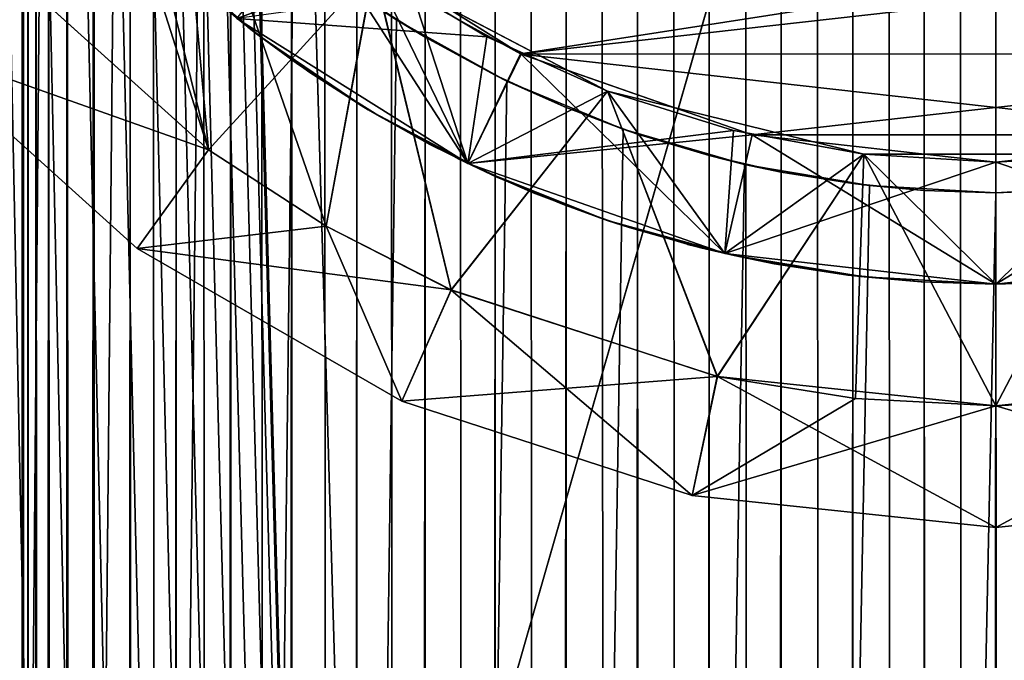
# Model space of a CAD drawing. Header units: millimetres. Extents: x -41 to 11, y -3 to 963.
# Tile 452 of 656: x -4.01 to 0.03, y 333.45 to 336.09. Entities that reach past the tile are written whole.
import ezdxf

# ---------------------------------------------------------------- set-up
doc = ezdxf.new("R2010")
doc.units = ezdxf.units.MM
doc.header["$LTSCALE"] = 65.185185
for name, color, linetype in [('3321', 7, 'CONTINUOUS'), ('3323', 7, 'CONTINUOUS'), ('3341', 7, 'CONTINUOUS'), ('3350', 7, 'CONTINUOUS'), ('3484', 7, 'CONTINUOUS'), ('3485', 7, 'CONTINUOUS'), ('3487', 7, 'CONTINUOUS'), ('3499', 7, 'CONTINUOUS'), ('3540', 7, 'CONTINUOUS'), ('3546', 7, 'CONTINUOUS'), ('3547', 7, 'CONTINUOUS'), ('3548', 7, 'CONTINUOUS'), ('65', 7, 'CONTINUOUS'), ('71', 7, 'CONTINUOUS'), ('74', 7, 'CONTINUOUS'), ('75', 7, 'CONTINUOUS'), ('76', 7, 'CONTINUOUS'), ('80', 7, 'CONTINUOUS'), ('81', 7, 'CONTINUOUS'), ('83', 7, 'CONTINUOUS'), ('84', 7, 'CONTINUOUS'), ('85', 7, 'CONTINUOUS'), ('86', 7, 'CONTINUOUS'), ('87', 7, 'CONTINUOUS'), ('88', 7, 'CONTINUOUS'), ('89', 7, 'CONTINUOUS'), ('90', 7, 'CONTINUOUS'), ('92', 7, 'CONTINUOUS'), ('93', 7, 'CONTINUOUS'), ('96', 7, 'CONTINUOUS')]:
    doc.layers.add(name, color=color, linetype=linetype)

msp = doc.modelspace()

# ---------------------------------------------------------------- linework, layer by layer
at = {"layer": '3321', "linetype": 'Continuous'}
for points in [[(9.125, 297.5, 93.5), (9.125, 382.5, 93.5), (-40.875, 297.5, 93.5), (9.125, 297.5, 93.5)], [(9.125, 382.5, 93.5), (-40.875, 382.5, 93.5), (-40.875, 297.5, 93.5), (9.125, 382.5, 93.5)]]:
    msp.add_3dface(points, dxfattribs=at)
at = {"layer": '3323', "linetype": 'Continuous'}
for points in [[(-40.875, 382.5, 8.5), (9.125, 297.5, 8.5), (-40.875, 297.5, 8.5), (-40.875, 382.5, 8.5)], [(9.125, 382.5, 8.5), (9.125, 297.5, 8.5), (-40.875, 382.5, 8.5), (9.125, 382.5, 8.5)]]:
    msp.add_3dface(points, dxfattribs=at)
at = {"layer": '3341', "linetype": 'Continuous'}
for points in [[(-11.275, 379, 12), (-11.275, 301, 12), (11.125, 379, 12), (-11.275, 379, 12)], [(-11.275, 301, 12), (11.125, 301, 12), (11.125, 379, 12), (-11.275, 301, 12)]]:
    msp.add_3dface(points, dxfattribs=at)
at = {"layer": '3350', "linetype": 'Continuous'}
for points in [[(-11.275, 379, 90), (11.125, 379, 90), (11.125, 301, 90), (-11.275, 379, 90)], [(-11.275, 301, 90), (-11.275, 379, 90), (11.125, 301, 90), (-11.275, 301, 90)]]:
    msp.add_3dface(points, dxfattribs=at)
at = {"layer": '3484', "linetype": 'Continuous'}
for points in [[(0.3535, 335.3885, 3.9844), (0, 335.375, 4), (0.518, 335.4041, 8), (0.3535, 335.3885, 3.9844)], [(0, 335.375, 4), (0, 335.375, 8), (0.518, 335.4041, 8), (0, 335.375, 4)]]:
    msp.add_3dface(points, dxfattribs=at)
at = {"layer": '3485', "linetype": 'Continuous'}
for points in [[(-3.5557, 62.9576, -1.8321), (-3.5552, 617.0417, -1.8332), (-3.7081, 337.2358, -1.5), (-3.5557, 62.9576, -1.8321)], [(-3.3669, 63.1709, -2.1596), (-3.5552, 617.0417, -1.8332), (-3.5557, 62.9576, -1.8321), (-3.3669, 63.1709, -2.1596)], [(-3.366, 616.8282, -2.161), (-3.5552, 617.0417, -1.8332), (-3.3669, 63.1709, -2.1596), (-3.366, 616.8282, -2.161)], [(-3.1431, 63.3929, -2.4741), (-3.366, 616.8282, -2.161), (-3.3669, 63.1709, -2.1596), (-3.1431, 63.3929, -2.4741)], [(-3.1421, 616.6063, -2.4753), (-3.366, 616.8282, -2.161), (-3.1431, 63.3929, -2.4741), (-3.1421, 616.6063, -2.4753)], [(-2.8929, 63.6085, -2.7624), (-3.1421, 616.6063, -2.4753), (-3.1431, 63.3929, -2.4741), (-2.8929, 63.6085, -2.7624)], [(-2.8921, 616.3908, -2.7633), (-3.1421, 616.6063, -2.4753), (-2.8929, 63.6085, -2.7624), (-2.8921, 616.3908, -2.7633)], [(-2.6248, 63.808, -3.0184), (-2.8921, 616.3908, -2.7633), (-2.8929, 63.6085, -2.7624), (-2.6248, 63.808, -3.0184)], [(-2.6241, 616.1915, -3.019), (-2.8921, 616.3908, -2.7633), (-2.6248, 63.808, -3.0184), (-2.6241, 616.1915, -3.019)], [(-2.3448, 63.9866, -3.2407), (-2.6241, 616.1915, -3.019), (-2.6248, 63.808, -3.0184), (-2.3448, 63.9866, -3.2407)], [(-2.3442, 616.0131, -3.2411), (-2.6241, 616.1915, -3.019), (-2.3448, 63.9866, -3.2407), (-2.3442, 616.0131, -3.2411)], [(-2.0573, 64.1422, -3.4304), (-2.3442, 616.0131, -3.2411), (-2.3448, 63.9866, -3.2407), (-2.0573, 64.1422, -3.4304)], [(-2.0569, 615.8576, -3.4306), (-2.3442, 616.0131, -3.2411), (-2.0573, 64.1422, -3.4304), (-2.0569, 615.8576, -3.4306)], [(-1.7656, 64.2747, -3.5892), (-2.0569, 615.8576, -3.4306), (-2.0573, 64.1422, -3.4304), (-1.7656, 64.2747, -3.5892)], [(-1.7653, 615.7252, -3.5894), (-2.0569, 615.8576, -3.4306), (-1.7656, 64.2747, -3.5892), (-1.7653, 615.7252, -3.5894)], [(-1.4718, 64.3846, -3.7194), (-1.7653, 615.7252, -3.5894), (-1.7656, 64.2747, -3.5892), (-1.4718, 64.3846, -3.7194)], [(-1.4715, 615.6153, -3.7195), (-1.7653, 615.7252, -3.5894), (-1.4718, 64.3846, -3.7194), (-1.4715, 615.6153, -3.7195)], [(-1.1771, 64.4727, -3.8229), (-1.4715, 615.6153, -3.7195), (-1.4718, 64.3846, -3.7194), (-1.1771, 64.4727, -3.8229)], [(-1.1769, 615.5272, -3.823), (-1.4715, 615.6153, -3.7195), (-1.1771, 64.4727, -3.8229), (-1.1769, 615.5272, -3.823)], [(-0.8823, 64.5401, -3.9015), (-1.1769, 615.5272, -3.823), (-1.1771, 64.4727, -3.8229), (-0.8823, 64.5401, -3.9015)], [(-0.8821, 615.4599, -3.9015), (-1.1769, 615.5272, -3.823), (-0.8823, 64.5401, -3.9015), (-0.8821, 615.4599, -3.9015)], [(-0.5879, 64.5875, -3.9566), (-0.8821, 615.4599, -3.9015), (-0.8823, 64.5401, -3.9015), (-0.5879, 64.5875, -3.9566)], [(-0.5877, 615.4125, -3.9566), (-0.8821, 615.4599, -3.9015), (-0.5879, 64.5875, -3.9566), (-0.5877, 615.4125, -3.9566)], [(-0.2938, 64.6157, -3.9892), (-0.5877, 615.4125, -3.9566), (-0.5879, 64.5875, -3.9566), (-0.2938, 64.6157, -3.9892)], [(-0.2937, 615.3843, -3.9892), (-0.5877, 615.4125, -3.9566), (-0.2938, 64.6157, -3.9892), (-0.2937, 615.3843, -3.9892)], [(0, 64.625, -4), (-0.2937, 615.3843, -3.9892), (-0.2938, 64.6157, -3.9892), (0, 64.625, -4)], [(0, 615.375, -4), (-0.2937, 615.3843, -3.9892), (0, 64.625, -4), (0, 615.375, -4)], [(0.3232, 615.3863, -3.9869), (0, 615.375, -4), (0.3535, 64.6115, -3.9844), (0.3232, 615.3863, -3.9869)], [(0.3535, 64.6115, -3.9844), (0, 615.375, -4), (0, 64.625, -4), (0.3535, 64.6115, -3.9844)], [(-4, 337.6782), (-3.9941, 62.332, -0.2178), (-3.9941, 337.6682, -0.2166), (-4, 337.6782)], [(-4, 62.3218), (-3.9941, 62.332, -0.2178), (-4, 337.6782), (-4, 62.3218)], [(-3.9941, 337.668, 0.2178), (-4, 62.3218), (-4, 337.6782), (-3.9941, 337.668, 0.2178)], [(-3.9941, 62.3318, 0.2166), (-4, 62.3218), (-3.9941, 337.668, 0.2178), (-3.9941, 62.3318, 0.2166)], [(-3.9941, 337.6682, -0.2166), (-3.9941, 62.332, -0.2178), (-3.9758, 337.6371, -0.4391), (-3.9941, 337.6682, -0.2166)], [(-3.9758, 62.3629, 0.4391), (-3.9941, 62.3318, 0.2166), (-3.9941, 337.668, 0.2178), (-3.9758, 62.3629, 0.4391)], [(-3.9755, 337.6366, 0.4417), (-3.9758, 62.3629, 0.4391), (-3.9941, 337.668, 0.2178), (-3.9755, 337.6366, 0.4417)], [(-3.9941, 62.332, -0.2178), (-3.9755, 62.3634, -0.4417), (-3.9758, 337.6371, -0.4391), (-3.9941, 62.332, -0.2178)], [(-3.9758, 337.6371, -0.4391), (-3.9755, 62.3634, -0.4417), (-3.943, 337.5826, -0.6731), (-3.9758, 337.6371, -0.4391)], [(-3.943, 62.4174, 0.6731), (-3.9758, 62.3629, 0.4391), (-3.9755, 337.6366, 0.4417), (-3.943, 62.4174, 0.6731)], [(-3.9422, 337.5814, 0.6776), (-3.943, 62.4174, 0.6731), (-3.9755, 337.6366, 0.4417), (-3.9422, 337.5814, 0.6776)], [(-3.9755, 62.3634, -0.4417), (-3.9422, 62.4186, -0.6776), (-3.943, 337.5826, -0.6731), (-3.9755, 62.3634, -0.4417)], [(-3.943, 337.5826, -0.6731), (-3.9422, 62.4186, -0.6776), (-3.8916, 337.5008, -0.9249), (-3.943, 337.5826, -0.6731)], [(-3.8916, 62.4992, 0.9249), (-3.943, 62.4174, 0.6731), (-3.9422, 337.5814, 0.6776), (-3.8916, 62.4992, 0.9249)], [(-3.8901, 337.4984, 0.9313), (-3.8916, 62.4992, 0.9249), (-3.9422, 337.5814, 0.6776), (-3.8901, 337.4984, 0.9313)], [(-3.9422, 62.4186, -0.6776), (-3.8901, 62.5016, -0.9313), (-3.8916, 337.5008, -0.9249), (-3.9422, 62.4186, -0.6776)], [(-3.8916, 337.5008, -0.9249), (-3.8901, 62.5016, -0.9313), (-3.8158, 337.3865, -1.1998), (-3.8916, 337.5008, -0.9249)], [(-3.8158, 62.6135, 1.1998), (-3.8916, 62.4992, 0.9249), (-3.8901, 337.4984, 0.9313), (-3.8158, 62.6135, 1.1998)], [(-3.8133, 337.3829, 1.2078), (-3.8158, 62.6135, 1.1998), (-3.8901, 337.4984, 0.9313), (-3.8133, 337.3829, 1.2078)], [(-3.8901, 62.5016, -0.9313), (-3.8133, 62.6171, -1.2078), (-3.8158, 337.3865, -1.1998), (-3.8901, 62.5016, -0.9313)], [(-3.8158, 337.3865, -1.1998), (-3.8133, 62.6171, -1.2078), (-3.7081, 337.2358, -1.5), (-3.8158, 337.3865, -1.1998)], [(-3.7081, 62.7642, 1.5), (-3.8158, 62.6135, 1.1998), (-3.8133, 337.3829, 1.2078), (-3.7081, 62.7642, 1.5)], [(-3.7042, 337.2306, 1.5096), (-3.7081, 62.7642, 1.5), (-3.8133, 337.3829, 1.2078), (-3.7042, 337.2306, 1.5096)], [(-3.8133, 62.6171, -1.2078), (-3.7042, 62.7694, -1.5095), (-3.7081, 337.2358, -1.5), (-3.8133, 62.6171, -1.2078)], [(-3.7042, 62.7694, -1.5095), (-3.5557, 62.9576, -1.8321), (-3.7081, 337.2358, -1.5), (-3.7042, 62.7694, -1.5095)], [(-3.7042, 337.2306, 1.5096), (-3.6592, 1, 1.6157), (-3.7081, 62.7642, 1.5), (-3.7042, 337.2306, 1.5096)], [(-3.5557, 337.0424, 1.8321), (-3.6592, 1, 1.6157), (-3.7042, 337.2306, 1.5096), (-3.5557, 337.0424, 1.8321)], [(-3.4718, 1, 1.9867), (-3.6592, 1, 1.6157), (-3.5557, 337.0424, 1.8321), (-3.4718, 1, 1.9867)], [(-3.3669, 336.8291, 2.1596), (-3.4718, 1, 1.9867), (-3.5557, 337.0424, 1.8321), (-3.3669, 336.8291, 2.1596)], [(-3.3501, 1, 2.1855), (-3.4718, 1, 1.9867), (-3.3669, 336.8291, 2.1596), (-3.3501, 1, 2.1855)], [(-3.1431, 336.6071, 2.4741), (-3.3501, 1, 2.1855), (-3.3669, 336.8291, 2.1596), (-3.1431, 336.6071, 2.4741)], [(-3.2171, 1, 2.377), (-3.3501, 1, 2.1855), (-3.1431, 336.6071, 2.4741), (-3.2171, 1, 2.377)], [(-3.0732, 1, 2.5603), (-3.2171, 1, 2.377), (-3.1431, 336.6071, 2.4741), (-3.0732, 1, 2.5603)], [(-2.8929, 336.3915, 2.7624), (-3.0732, 1, 2.5603), (-3.1431, 336.6071, 2.4741), (-2.8929, 336.3915, 2.7624)], [(-2.9189, 1, 2.735), (-3.0732, 1, 2.5603), (-2.8929, 336.3915, 2.7624), (-2.9189, 1, 2.735)], [(-2.7546, 1, 2.9004), (-2.9189, 1, 2.735), (-2.8929, 336.3915, 2.7624), (-2.7546, 1, 2.9004)], [(-2.6248, 336.192, 3.0184), (-2.7546, 1, 2.9004), (-2.8929, 336.3915, 2.7624), (-2.6248, 336.192, 3.0184)], [(-2.581, 1, 3.0559), (-2.7546, 1, 2.9004), (-2.6248, 336.192, 3.0184), (-2.581, 1, 3.0559)], [(-2.3448, 336.0134, 3.2407), (-2.581, 1, 3.0559), (-2.6248, 336.192, 3.0184), (-2.3448, 336.0134, 3.2407)], [(-2.3986, 1, 3.2011), (-2.581, 1, 3.0559), (-2.3448, 336.0134, 3.2407), (-2.3986, 1, 3.2011)], [(-2.208, 1, 3.3354), (-2.3986, 1, 3.2011), (-2.3448, 336.0134, 3.2407), (-2.208, 1, 3.3354)], [(-2.0573, 335.8578, 3.4304), (-2.208, 1, 3.3354), (-2.3448, 336.0134, 3.2407), (-2.0573, 335.8578, 3.4304)], [(-2.01, 1, 3.4583), (-2.208, 1, 3.3354), (-2.0573, 335.8578, 3.4304), (-2.01, 1, 3.4583)], [(-1.7656, 335.7253, 3.5892), (-2.01, 1, 3.4583), (-2.0573, 335.8578, 3.4304), (-1.7656, 335.7253, 3.5892)], [(-1.8051, 1, 3.5695), (-2.01, 1, 3.4583), (-1.7656, 335.7253, 3.5892), (-1.8051, 1, 3.5695)], [(-1.5941, 1, 3.6686), (-1.8051, 1, 3.5695), (-1.7656, 335.7253, 3.5892), (-1.5941, 1, 3.6686)], [(-1.4718, 335.6154, 3.7194), (-1.5941, 1, 3.6686), (-1.7656, 335.7253, 3.5892), (-1.4718, 335.6154, 3.7194)], [(-1.3777, 1, 3.7553), (-1.5941, 1, 3.6686), (-1.4718, 335.6154, 3.7194), (-1.3777, 1, 3.7553)], [(-1.1771, 335.5273, 3.8229), (-1.3777, 1, 3.7553), (-1.4718, 335.6154, 3.7194), (-1.1771, 335.5273, 3.8229)], [(-1.1566, 1, 3.8291), (-1.3777, 1, 3.7553), (-1.1771, 335.5273, 3.8229), (-1.1566, 1, 3.8291)], [(-0.8823, 335.4599, 3.9015), (-1.1566, 1, 3.8291), (-1.1771, 335.5273, 3.8229), (-0.8823, 335.4599, 3.9015)], [(-0.9316, 1, 3.89), (-1.1566, 1, 3.8291), (-0.8823, 335.4599, 3.9015), (-0.9316, 1, 3.89)], [(-0.7034, 1, 3.9377), (-0.9316, 1, 3.89), (-0.8823, 335.4599, 3.9015), (-0.7034, 1, 3.9377)], [(-0.5879, 335.4125, 3.9566), (-0.7034, 1, 3.9377), (-0.8823, 335.4599, 3.9015), (-0.5879, 335.4125, 3.9566)], [(-0.4729, 1, 3.972), (-0.7034, 1, 3.9377), (-0.5879, 335.4125, 3.9566), (-0.4729, 1, 3.972)], [(-0.2938, 335.3843, 3.9892), (-0.4729, 1, 3.972), (-0.5879, 335.4125, 3.9566), (-0.2938, 335.3843, 3.9892)], [(-0.2407, 1, 3.9928), (-0.4729, 1, 3.972), (-0.2938, 335.3843, 3.9892), (-0.2407, 1, 3.9928)], [(0, 335.375, 4), (-0.2407, 1, 3.9928), (-0.2938, 335.3843, 3.9892), (0, 335.375, 4)], [(-0.0077, 1, 4), (-0.2407, 1, 3.9928), (0, 335.375, 4), (-0.0077, 1, 4)], [(0.2253, 1, 3.9936), (-0.0077, 1, 4), (0, 335.375, 4), (0.2253, 1, 3.9936)], [(0.3535, 335.3885, 3.9844), (0.2253, 1, 3.9936), (0, 335.375, 4), (0.3535, 335.3885, 3.9844)]]:
    msp.add_3dface(points, dxfattribs=at)
at = {"layer": '3487', "linetype": 'Continuous'}
for points in [[(4.5962, 339.485, 8), (-7, 1, 8), (4.625, 340.0023, 8), (4.5962, 339.485, 8)], [(-7, 1, 8), (7, 1, 8), (4.625, 340.0023, 8), (-7, 1, 8)], [(4.5097, 338.9738, 8), (-7, 1, 8), (4.5962, 339.485, 8), (4.5097, 338.9738, 8)], [(4.3663, 338.4749, 8), (-7, 1, 8), (4.5097, 338.9738, 8), (4.3663, 338.4749, 8)], [(4.1676, 337.9947, 8), (-7, 1, 8), (4.3663, 338.4749, 8), (4.1676, 337.9947, 8)], [(3.9164, 337.5399, 8), (-7, 1, 8), (4.1676, 337.9947, 8), (3.9164, 337.5399, 8)], [(-4.1675, 337.9944, 8), (-7, 1, 8), (-3.9169, 337.5406, 8), (-4.1675, 337.9944, 8)], [(-3.9169, 337.5406, 8), (-7, 1, 8), (-3.6175, 337.1183, 8), (-3.9169, 337.5406, 8)], [(3.6166, 337.1171, 8), (-7, 1, 8), (3.9164, 337.5399, 8), (3.6166, 337.1171, 8)], [(-3.6175, 337.1183, 8), (-7, 1, 8), (-3.2729, 336.7322, 8), (-3.6175, 337.1183, 8)], [(3.2717, 336.731, 8), (-7, 1, 8), (3.6166, 337.1171, 8), (3.2717, 336.731, 8)], [(-3.2729, 336.7322, 8), (-7, 1, 8), (-2.886, 336.3859, 8), (-3.2729, 336.7322, 8)], [(2.8846, 336.3848, 8), (-7, 1, 8), (3.2717, 336.731, 8), (2.8846, 336.3848, 8)], [(-2.886, 336.3859, 8), (-7, 1, 8), (-2.4626, 336.0852, 8), (-2.886, 336.3859, 8)], [(2.4611, 336.0842, 8), (-7, 1, 8), (2.8846, 336.3848, 8), (2.4611, 336.0842, 8)], [(-2.4626, 336.0852, 8), (-7, 1, 8), (-2.0084, 335.8338, 8), (-2.4626, 336.0852, 8)], [(2.0067, 335.833, 8), (-7, 1, 8), (2.4611, 336.0842, 8), (2.0067, 335.833, 8)], [(-2.0084, 335.8338, 8), (-7, 1, 8), (-1.5304, 335.6356, 8), (-2.0084, 335.8338, 8)], [(1.5284, 335.6349, 8), (-7, 1, 8), (2.0067, 335.833, 8), (1.5284, 335.6349, 8)], [(-1.5304, 335.6356, 8), (-7, 1, 8), (-1.0319, 335.4916, 8), (-1.5304, 335.6356, 8)], [(1.0298, 335.4911, 8), (-7, 1, 8), (1.5284, 335.6349, 8), (1.0298, 335.4911, 8)], [(-1.0319, 335.4916, 8), (-7, 1, 8), (-0.5195, 335.4043, 8), (-1.0319, 335.4916, 8)], [(0.518, 335.4041, 8), (-7, 1, 8), (1.0298, 335.4911, 8), (0.518, 335.4041, 8)], [(-7, 1, 8), (0, 335.375, 8), (-0.5195, 335.4043, 8), (-7, 1, 8)], [(0, 335.375, 8), (-7, 1, 8), (0.518, 335.4041, 8), (0, 335.375, 8)]]:
    msp.add_3dface(points, dxfattribs=at)
at = {"layer": '3499', "linetype": 'Continuous'}
for points in [[(-1.0319, 64.5084, -8), (-7, 480, -8), (-0.5195, 64.5957, -8), (-1.0319, 64.5084, -8)], [(-1.5304, 64.3644, -8), (-7, 480, -8), (-1.0319, 64.5084, -8), (-1.5304, 64.3644, -8)], [(4.3663, 61.5251, -8), (-7, 480, -8), (4.5097, 61.0262, -8), (4.3663, 61.5251, -8)], [(4.1676, 62.0053, -8), (-7, 480, -8), (4.3663, 61.5251, -8), (4.1676, 62.0053, -8)], [(3.9164, 62.4601, -8), (-7, 480, -8), (4.1676, 62.0053, -8), (3.9164, 62.4601, -8)], [(3.6166, 62.8829, -8), (-7, 480, -8), (3.9164, 62.4601, -8), (3.6166, 62.8829, -8)], [(3.2717, 63.269, -8), (-7, 480, -8), (3.6166, 62.8829, -8), (3.2717, 63.269, -8)], [(2.8846, 63.6152, -8), (-7, 480, -8), (3.2717, 63.269, -8), (2.8846, 63.6152, -8)], [(2.4611, 63.9158, -8), (-7, 480, -8), (2.8846, 63.6152, -8), (2.4611, 63.9158, -8)], [(-2.4626, 63.9148, -8), (-7, 480, -8), (-2.0084, 64.1662, -8), (-2.4626, 63.9148, -8)], [(-2.0084, 64.1662, -8), (-7, 480, -8), (-1.5304, 64.3644, -8), (-2.0084, 64.1662, -8)], [(2.0067, 64.167, -8), (-7, 480, -8), (2.4611, 63.9158, -8), (2.0067, 64.167, -8)], [(4.5097, 61.0262, -8), (-7, 480, -8), (4.5962, 60.515, -8), (4.5097, 61.0262, -8)], [(-3.6175, 62.8817, -8), (-7, 480, -8), (-3.2729, 63.2678, -8), (-3.6175, 62.8817, -8)], [(-3.2729, 63.2678, -8), (-7, 480, -8), (-2.886, 63.6141, -8), (-3.2729, 63.2678, -8)], [(-3.9169, 62.4594, -8), (-7, 480, -8), (-3.6175, 62.8817, -8), (-3.9169, 62.4594, -8)], [(-4.1675, 62.0056, -8), (-7, 480, -8), (-3.9169, 62.4594, -8), (-4.1675, 62.0056, -8)], [(-2.886, 63.6141, -8), (-7, 480, -8), (-2.4626, 63.9148, -8), (-2.886, 63.6141, -8)], [(4.5962, 60.515, -8), (-7, 480, -8), (4.625, 59.9977, -8), (4.5962, 60.515, -8)], [(1.5284, 64.3651, -8), (-7, 480, -8), (2.0067, 64.167, -8), (1.5284, 64.3651, -8)], [(1.0298, 64.5089, -8), (-7, 480, -8), (1.5284, 64.3651, -8), (1.0298, 64.5089, -8)], [(0.518, 64.5959, -8), (-7, 480, -8), (1.0298, 64.5089, -8), (0.518, 64.5959, -8)], [(-7, 480, -8), (0, 64.625, -8), (-0.5195, 64.5957, -8), (-7, 480, -8)], [(0, 64.625, -8), (-7, 480, -8), (0.518, 64.5959, -8), (0, 64.625, -8)], [(-7, 480, -8), (7, 1, -8), (4.625, 59.9977, -8), (-7, 480, -8)], [(7, 480, -8), (7, 1, -8), (-7, 480, -8), (7, 480, -8)]]:
    msp.add_3dface(points, dxfattribs=at)
at = {"layer": '3540', "linetype": 'Continuous'}
for points in [[(-2.6248, 336.192, 3.0184), (-2.886, 336.3859, 8), (-2.4626, 336.0852, 8), (-2.6248, 336.192, 3.0184)], [(-2.3448, 336.0134, 3.2407), (-2.6248, 336.192, 3.0184), (-2.4626, 336.0852, 8), (-2.3448, 336.0134, 3.2407)], [(-2.3448, 336.0134, 3.2407), (-2.4626, 336.0852, 8), (-2.0084, 335.8338, 8), (-2.3448, 336.0134, 3.2407)], [(-2.0573, 335.8578, 3.4304), (-2.3448, 336.0134, 3.2407), (-2.0084, 335.8338, 8), (-2.0573, 335.8578, 3.4304)], [(-1.7656, 335.7253, 3.5892), (-2.0573, 335.8578, 3.4304), (-2.0084, 335.8338, 8), (-1.7656, 335.7253, 3.5892)], [(-1.7656, 335.7253, 3.5892), (-2.0084, 335.8338, 8), (-1.5304, 335.6356, 8), (-1.7656, 335.7253, 3.5892)], [(-1.4718, 335.6154, 3.7194), (-1.7656, 335.7253, 3.5892), (-1.5304, 335.6356, 8), (-1.4718, 335.6154, 3.7194)], [(-1.4718, 335.6154, 3.7194), (-1.5304, 335.6356, 8), (-1.0319, 335.4916, 8), (-1.4718, 335.6154, 3.7194)], [(-1.1771, 335.5273, 3.8229), (-1.4718, 335.6154, 3.7194), (-1.0319, 335.4916, 8), (-1.1771, 335.5273, 3.8229)], [(-0.8823, 335.4599, 3.9015), (-1.1771, 335.5273, 3.8229), (-1.0319, 335.4916, 8), (-0.8823, 335.4599, 3.9015)], [(-0.8823, 335.4599, 3.9015), (-1.0319, 335.4916, 8), (-0.5195, 335.4043, 8), (-0.8823, 335.4599, 3.9015)], [(-0.5879, 335.4125, 3.9566), (-0.8823, 335.4599, 3.9015), (-0.5195, 335.4043, 8), (-0.5879, 335.4125, 3.9566)], [(-0.2938, 335.3843, 3.9892), (-0.5879, 335.4125, 3.9566), (-0.5195, 335.4043, 8), (-0.2938, 335.3843, 3.9892)], [(0, 335.375, 8), (-0.2938, 335.3843, 3.9892), (-0.5195, 335.4043, 8), (0, 335.375, 8)], [(0, 335.375, 4), (-0.2938, 335.3843, 3.9892), (0, 335.375, 8), (0, 335.375, 4)]]:
    msp.add_3dface(points, dxfattribs=at)
at = {"layer": '3546', "linetype": 'Continuous'}
for points in [[(0, 335, 8), (0.5406, 335.0293, 8), (0, 335, 4), (0, 335, 8)], [(0, 335, 4), (0.5406, 335.0293, 8), (0.3537, 335.0125, 3.9843), (0, 335, 4)]]:
    msp.add_3dface(points, dxfattribs=at)
at = {"layer": '3547', "linetype": 'Continuous'}
for points in [[(0, 335, -8), (0.3213, 335.0103, -3.9874), (0.5406, 335.0293, -8), (0, 335, -8)], [(0, 335, -8), (0, 335, -4), (0.3213, 335.0103, -3.9874), (0, 335, -8)]]:
    msp.add_3dface(points, dxfattribs=at)
at = {"layer": '3548', "linetype": 'Continuous'}
for points in [[(-3.0259, 336.0195, 8), (-3.295, 336.2392, 2.2673), (-3.4385, 336.37, 8), (-3.0259, 336.0195, 8)], [(-3.0259, 336.0195, -8), (-3.4385, 336.37, -8), (-3.1116, 336.0862, -2.5138), (-3.0259, 336.0195, -8)], [(-3.0722, 336.0552, 2.5618), (-3.295, 336.2392, 2.2673), (-3.0259, 336.0195, 8), (-3.0722, 336.0552, 2.5618)], [(-2.8668, 335.9035, -2.7899), (-3.0259, 336.0195, -8), (-3.1116, 336.0862, -2.5138), (-2.8668, 335.9035, -2.7899)], [(-2.8177, 335.8695, 2.8389), (-3.0722, 336.0552, 2.5618), (-3.0259, 336.0195, 8), (-2.8177, 335.8695, 2.8389)], [(-2.5778, 335.7157, -8), (-3.0259, 336.0195, -8), (-2.607, 335.7335, -3.0336), (-2.5778, 335.7157, -8)], [(-2.607, 335.7335, -3.0336), (-3.0259, 336.0195, -8), (-2.8668, 335.9035, -2.7899), (-2.607, 335.7335, -3.0336)], [(-2.5778, 335.7157, 8), (-2.8177, 335.8695, 2.8389), (-3.0259, 336.0195, 8), (-2.5778, 335.7157, 8)], [(-2.5232, 335.6834, 3.1036), (-2.8177, 335.8695, 2.8389), (-2.5778, 335.7157, 8), (-2.5232, 335.6834, 3.1036)], [(-2.3253, 335.5736, -3.2545), (-2.5778, 335.7157, -8), (-2.607, 335.7335, -3.0336), (-2.3253, 335.5736, -3.2545)], [(-2.0994, 335.4621, -8), (-2.5778, 335.7157, -8), (-2.3253, 335.5736, -3.2545), (-2.0994, 335.4621, -8)], [(-2.0994, 335.4621, 8), (-2.5232, 335.6834, 3.1036), (-2.5778, 335.7157, 8), (-2.0994, 335.4621, 8)], [(-2.2113, 335.5155, 3.3328), (-2.5232, 335.6834, 3.1036), (-2.0994, 335.4621, 8), (-2.2113, 335.5155, 3.3328)], [(-2.0496, 335.4394, -3.435), (-2.0994, 335.4621, -8), (-2.3253, 335.5736, -3.2545), (-2.0496, 335.4394, -3.435)], [(-1.9005, 335.3753, 3.5202), (-2.2113, 335.5155, 3.3328), (-2.0994, 335.4621, 8), (-1.9005, 335.3753, 3.5202)], [(-1.5965, 335.2617, -8), (-2.0994, 335.4621, -8), (-1.7802, 335.3276, -3.5825), (-1.5965, 335.2617, -8)], [(-1.7802, 335.3276, -3.5825), (-2.0994, 335.4621, -8), (-2.0496, 335.4394, -3.435), (-1.7802, 335.3276, -3.5825)], [(-1.5965, 335.2617, 8), (-1.9005, 335.3753, 3.5202), (-2.0994, 335.4621, 8), (-1.5965, 335.2617, 8)], [(-1.5902, 335.2596, 3.6703), (-1.9005, 335.3753, 3.5202), (-1.5965, 335.2617, 8), (-1.5902, 335.2596, 3.6703)], [(-1.5066, 335.2324, -3.7053), (-1.5965, 335.2617, -8), (-1.7802, 335.3276, -3.5825), (-1.5066, 335.2324, -3.7053)], [(-1.0749, 335.1169, -8), (-1.5965, 335.2617, -8), (-1.2118, 335.1491, -3.812), (-1.0749, 335.1169, -8)], [(-1.2118, 335.1491, -3.812), (-1.5965, 335.2617, -8), (-1.5066, 335.2324, -3.7053), (-1.2118, 335.1491, -3.812)], [(-1.0749, 335.1169, 8), (-1.5902, 335.2596, 3.6703), (-1.5965, 335.2617, 8), (-1.0749, 335.1169, 8)], [(-1.2661, 335.163, 3.7943), (-1.5902, 335.2596, 3.6703), (-1.0749, 335.1169, 8), (-1.2661, 335.163, 3.7943)], [(-0.942, 335.0895, 3.8874), (-1.2661, 335.163, 3.7943), (-1.0749, 335.1169, 8), (-0.942, 335.0895, 3.8874)], [(-0.911, 335.0837, -3.8948), (-1.0749, 335.1169, -8), (-1.2118, 335.1491, -3.812), (-0.911, 335.0837, -3.8948)], [(-0.5406, 335.0293, -8), (-1.0749, 335.1169, -8), (-0.6073, 335.037, -3.9536), (-0.5406, 335.0293, -8)], [(-0.6073, 335.037, -3.9536), (-1.0749, 335.1169, -8), (-0.911, 335.0837, -3.8948), (-0.6073, 335.037, -3.9536)], [(-0.5406, 335.0293, 8), (-0.942, 335.0895, 3.8874), (-1.0749, 335.1169, 8), (-0.5406, 335.0293, 8)], [(-0.6213, 335.0387, 3.9515), (-0.942, 335.0895, 3.8874), (-0.5406, 335.0293, 8), (-0.6213, 335.0387, 3.9515)], [(-0.3067, 335.0094, 3.9884), (-0.6213, 335.0387, 3.9515), (-0.5406, 335.0293, 8), (-0.3067, 335.0094, 3.9884)], [(-0.3031, 335.0092, -3.9886), (-0.5406, 335.0293, -8), (-0.6073, 335.037, -3.9536), (-0.3031, 335.0092, -3.9886)], [(0, 335, -8), (-0.5406, 335.0293, -8), (0, 335, -4), (0, 335, -8)], [(0, 335, -4), (-0.5406, 335.0293, -8), (-0.3031, 335.0092, -3.9886), (0, 335, -4)], [(0, 335, 8), (-0.3067, 335.0094, 3.9884), (-0.5406, 335.0293, 8), (0, 335, 8)], [(0, 335, 8), (0, 335, 4), (-0.3067, 335.0094, 3.9884), (0, 335, 8)]]:
    msp.add_3dface(points, dxfattribs=at)
at = {"layer": '65', "linetype": 'Continuous'}
for points in [[(1.9527, 335.9458, 3.25), (-2.8037, 336.4802, 3.25), (0, 336.25, 3.25), (1.9527, 335.9458, 3.25)], [(-1.9505, 335.9447, 3.25), (-2.8037, 336.4802, 3.25), (1.9527, 335.9458, 3.25), (-1.9505, 335.9447, 3.25)], [(2.3955, 336.1906, 3.25), (1.9527, 335.9458, 3.25), (0, 336.25, 3.25), (2.3955, 336.1906, 3.25)], [(1.0013, 335.6128, 3.25), (-1.9505, 335.9447, 3.25), (1.9527, 335.9458, 3.25), (1.0013, 335.6128, 3.25)], [(-1.0012, 335.6128, 3.25), (-1.9505, 335.9447, 3.25), (1.0013, 335.6128, 3.25), (-1.0012, 335.6128, 3.25)], [(0, 335.5, 3.25), (-1.0012, 335.6128, 3.25), (1.0013, 335.6128, 3.25), (0, 335.5, 3.25)]]:
    msp.add_3dface(points, dxfattribs=at)
at = {"layer": '71', "linetype": 'Continuous'}
for points in [[(1.9505, 335.9447, 23.25), (2.8037, 336.4802, 23.25), (-1.9527, 335.9458, 23.25), (1.9505, 335.9447, 23.25)], [(-1.9527, 335.9458, 23.25), (2.8037, 336.4802, 23.25), (0, 336.25, 23.25), (-1.9527, 335.9458, 23.25)], [(-2.3955, 336.1906, 23.25), (-1.9527, 335.9458, 23.25), (0, 336.25, 23.25), (-2.3955, 336.1906, 23.25)], [(-1.0013, 335.6128, 23.25), (1.9505, 335.9447, 23.25), (-1.9527, 335.9458, 23.25), (-1.0013, 335.6128, 23.25)], [(1.0012, 335.6128, 23.25), (1.9505, 335.9447, 23.25), (-1.0013, 335.6128, 23.25), (1.0012, 335.6128, 23.25)], [(0, 335.5, 23.25), (1.0012, 335.6128, 23.25), (-1.0013, 335.6128, 23.25), (0, 335.5, 23.25)]]:
    msp.add_3dface(points, dxfattribs=at)
at = {"layer": '74', "linetype": 'Continuous'}
for points in [[(-2.1694, 335.4952, 22.75), (-2.3955, 336.1906, 23.25), (-3.1174, 336.0908, 22.75), (-2.1694, 335.4952, 22.75)], [(-1.9527, 335.9458, 23.25), (-2.3955, 336.1906, 23.25), (-2.1694, 335.4952, 22.75), (-1.9527, 335.9458, 23.25)], [(-1.0013, 335.6128, 23.25), (-1.9527, 335.9458, 23.25), (-2.1694, 335.4952, 22.75), (-1.0013, 335.6128, 23.25)], [(-1.1126, 335.1254, 22.75), (-1.0013, 335.6128, 23.25), (-2.1694, 335.4952, 22.75), (-1.1126, 335.1254, 22.75)], [(0, 335, 22.75), (-1.0013, 335.6128, 23.25), (-1.1126, 335.1254, 22.75), (0, 335, 22.75)], [(0, 335.5, 23.25), (-1.0013, 335.6128, 23.25), (0, 335, 22.75), (0, 335.5, 23.25)], [(1.0012, 335.6128, 23.25), (0, 335.5, 23.25), (1.1126, 335.1254, 22.75), (1.0012, 335.6128, 23.25)], [(1.1126, 335.1254, 22.75), (0, 335.5, 23.25), (0, 335, 22.75), (1.1126, 335.1254, 22.75)]]:
    msp.add_3dface(points, dxfattribs=at)
at = {"layer": '75', "linetype": 'Continuous'}
for points in [[(-2.1694, 335.4952, 12.25), (-3.1174, 336.0908, 22.75), (-3.1174, 336.0908, 12.25), (-2.1694, 335.4952, 12.25)], [(-2.1694, 335.4952, 22.75), (-3.1174, 336.0908, 22.75), (-2.1694, 335.4952, 12.25), (-2.1694, 335.4952, 22.75)], [(-1.1126, 335.1254, 12.25), (-2.1694, 335.4952, 22.75), (-2.1694, 335.4952, 12.25), (-1.1126, 335.1254, 12.25)], [(-1.1126, 335.1254, 22.75), (-2.1694, 335.4952, 22.75), (-1.1126, 335.1254, 12.25), (-1.1126, 335.1254, 22.75)], [(0, 335, 12.25), (-1.1126, 335.1254, 22.75), (-1.1126, 335.1254, 12.25), (0, 335, 12.25)], [(0, 335, 22.75), (-1.1126, 335.1254, 22.75), (0, 335, 12.25), (0, 335, 22.75)], [(1.1126, 335.1254, 12.25), (0, 335, 22.75), (0, 335, 12.25), (1.1126, 335.1254, 12.25)], [(1.1126, 335.1254, 22.75), (0, 335, 22.75), (1.1126, 335.1254, 12.25), (1.1126, 335.1254, 22.75)]]:
    msp.add_3dface(points, dxfattribs=at)
at = {"layer": '76', "linetype": 'Continuous'}
for points in [[(-3.1174, 336.0908, 3.75), (-2.1694, 335.4952, 3.75), (-3.1174, 336.0908, 6.75), (-3.1174, 336.0908, 3.75)], [(-3.1174, 336.0908, 6.75), (-2.1694, 335.4952, 3.75), (-2.1694, 335.4952, 6.75), (-3.1174, 336.0908, 6.75)], [(-2.1694, 335.4952, 3.75), (-1.1126, 335.1254, 3.75), (-2.1694, 335.4952, 6.75), (-2.1694, 335.4952, 3.75)], [(-2.1694, 335.4952, 6.75), (-1.1126, 335.1254, 3.75), (-1.1126, 335.1254, 6.75), (-2.1694, 335.4952, 6.75)], [(-1.1126, 335.1254, 6.75), (0, 335, 3.75), (0, 335, 6.75), (-1.1126, 335.1254, 6.75)], [(-1.1126, 335.1254, 3.75), (0, 335, 3.75), (-1.1126, 335.1254, 6.75), (-1.1126, 335.1254, 3.75)], [(0, 335, 6.75), (1.1126, 335.1254, 3.75), (1.1126, 335.1254, 6.75), (0, 335, 6.75)], [(0, 335, 3.75), (1.1126, 335.1254, 3.75), (0, 335, 6.75), (0, 335, 3.75)]]:
    msp.add_3dface(points, dxfattribs=at)
at = {"layer": '80', "linetype": 'Continuous'}
for points in [[(-2.5563, 336.2966, 11.75), (-2.0913, 336.0154, 11.75), (-3.1174, 336.0908, 12.25), (-2.5563, 336.2966, 11.75)], [(-2.0913, 336.0154, 11.75), (-2.1694, 335.4952, 12.25), (-3.1174, 336.0908, 12.25), (-2.0913, 336.0154, 11.75)], [(-2.0913, 336.0154, 11.75), (-1.5957, 335.7924, 11.75), (-2.1694, 335.4952, 12.25), (-2.0913, 336.0154, 11.75)], [(-1.5957, 335.7924, 11.75), (-1.0769, 335.6308, 11.75), (-2.1694, 335.4952, 12.25), (-1.5957, 335.7924, 11.75)], [(-1.0769, 335.6308, 11.75), (-1.1126, 335.1254, 12.25), (-2.1694, 335.4952, 12.25), (-1.0769, 335.6308, 11.75)], [(-1.0769, 335.6308, 11.75), (-0.5424, 335.5328, 11.75), (-1.1126, 335.1254, 12.25), (-1.0769, 335.6308, 11.75)], [(-0.5424, 335.5328, 11.75), (0, 335.5, 11.75), (-1.1126, 335.1254, 12.25), (-0.5424, 335.5328, 11.75)], [(0, 335.5, 11.75), (0.5424, 335.5328, 11.75), (0, 335, 12.25), (0, 335.5, 11.75)], [(0.5424, 335.5328, 11.75), (1.1126, 335.1254, 12.25), (0, 335, 12.25), (0.5424, 335.5328, 11.75)], [(0, 335.5, 11.75), (0, 335, 12.25), (-1.1126, 335.1254, 12.25), (0, 335.5, 11.75)]]:
    msp.add_3dface(points, dxfattribs=at)
at = {"layer": '81', "linetype": 'Continuous'}
for points in [[(-2.5563, 336.2966, 11.75), (-2.5562, 336.2965, 11), (-2.0913, 336.0154, 11.75), (-2.5563, 336.2966, 11.75)], [(-2.5562, 336.2965, 11), (-1.5956, 335.7924, 11), (-2.0913, 336.0154, 11.75), (-2.5562, 336.2965, 11)], [(-2.0913, 336.0154, 11.75), (-1.5956, 335.7924, 11), (-1.5957, 335.7924, 11.75), (-2.0913, 336.0154, 11.75)], [(-1.5957, 335.7924, 11.75), (-1.5956, 335.7924, 11), (-1.0769, 335.6308, 11.75), (-1.5957, 335.7924, 11.75)], [(-1.5956, 335.7924, 11), (-0.5424, 335.5328, 11), (-1.0769, 335.6308, 11.75), (-1.5956, 335.7924, 11)], [(-1.0769, 335.6308, 11.75), (-0.5424, 335.5328, 11), (-0.5424, 335.5328, 11.75), (-1.0769, 335.6308, 11.75)], [(-0.5424, 335.5328, 11.75), (-0.5424, 335.5328, 11), (0, 335.5, 11.75), (-0.5424, 335.5328, 11.75)], [(-0.5424, 335.5328, 11), (0.5424, 335.5328, 11), (0, 335.5, 11.75), (-0.5424, 335.5328, 11)], [(0, 335.5, 11.75), (0.5424, 335.5328, 11), (0.5424, 335.5328, 11.75), (0, 335.5, 11.75)]]:
    msp.add_3dface(points, dxfattribs=at)
at = {"layer": '83', "linetype": 'Continuous'}
for points in [[(-4.0876, 336.3201, 11), (-3.2339, 335.5512, 11), (-3.9845, 337.9086, 11), (-4.0876, 336.3201, 11)], [(-3.9845, 337.9086, 11), (-3.2339, 335.5512, 11), (-3.703, 337.4431, 11), (-3.9845, 337.9086, 11)], [(-3.703, 337.4431, 11), (-3.2339, 335.5512, 11), (-3.3676, 337.0152, 11), (-3.703, 337.4431, 11)], [(-3.3676, 337.0152, 11), (-2.7505, 335.2371, 11), (-2.5562, 336.2965, 11), (-3.3676, 337.0152, 11)], [(-3.2339, 335.5512, 11), (-2.7505, 335.2371, 11), (-3.3676, 337.0152, 11), (-3.2339, 335.5512, 11)], [(-2.7505, 335.2371, 11), (-2.2368, 334.9754, 11), (-2.5562, 336.2965, 11), (-2.7505, 335.2371, 11)], [(-2.5562, 336.2965, 11), (-2.2368, 334.9754, 11), (-1.5956, 335.7924, 11), (-2.5562, 336.2965, 11)], [(-2.2368, 334.9754, 11), (-1.1437, 334.6202, 11), (-1.5956, 335.7924, 11), (-2.2368, 334.9754, 11)], [(-1.5956, 335.7924, 11), (-1.1437, 334.6202, 11), (-0.5424, 335.5328, 11), (-1.5956, 335.7924, 11)], [(-1.1437, 334.6202, 11), (0, 334.5, 11), (-0.5424, 335.5328, 11), (-1.1437, 334.6202, 11)], [(-0.5424, 335.5328, 11), (0, 334.5, 11), (0.5424, 335.5328, 11), (-0.5424, 335.5328, 11)], [(0, 334.5, 11), (0.5759, 334.5302, 11), (0.5424, 335.5328, 11), (0, 334.5, 11)]]:
    msp.add_3dface(points, dxfattribs=at)
at = {"layer": '84', "linetype": 'Continuous'}
for points in [[(0, 334.5, 11), (1.2475, 334.1311, 10.5), (0.5759, 334.5302, 11), (0, 334.5, 11)], [(0, 334, 10.5), (1.2475, 334.1311, 10.5), (0, 334.5, 11), (0, 334, 10.5)]]:
    msp.add_3dface(points, dxfattribs=at)
at = {"layer": '85', "linetype": 'Continuous'}
for points in [[(-3.2339, 335.5512, 11), (-4.0876, 336.3201, 11), (-4.4589, 335.9852, 10.5), (-3.2339, 335.5512, 11)], [(-3.5267, 335.1459, 10.5), (-3.2339, 335.5512, 11), (-4.4589, 335.9852, 10.5), (-3.5267, 335.1459, 10.5)], [(-2.7505, 335.2371, 11), (-3.2339, 335.5512, 11), (-3.5267, 335.1459, 10.5), (-2.7505, 335.2371, 11)], [(-2.4404, 334.5187, 10.5), (-2.7505, 335.2371, 11), (-3.5267, 335.1459, 10.5), (-2.4404, 334.5187, 10.5)], [(-2.2368, 334.9754, 11), (-2.7505, 335.2371, 11), (-2.4404, 334.5187, 10.5), (-2.2368, 334.9754, 11)], [(-1.2475, 334.1311, 10.5), (-2.2368, 334.9754, 11), (-2.4404, 334.5187, 10.5), (-1.2475, 334.1311, 10.5)], [(-1.1437, 334.6202, 11), (-2.2368, 334.9754, 11), (-1.2475, 334.1311, 10.5), (-1.1437, 334.6202, 11)], [(0, 334, 10.5), (-1.1437, 334.6202, 11), (-1.2475, 334.1311, 10.5), (0, 334, 10.5)], [(0, 334, 10.5), (0, 334.5, 11), (-1.1437, 334.6202, 11), (0, 334, 10.5)]]:
    msp.add_3dface(points, dxfattribs=at)
at = {"layer": '86', "linetype": 'Continuous'}
for points in [[(-3.5267, 335.1459, 8.5), (-4.4589, 335.9852, 10.5), (-4.4589, 335.9852, 8.5), (-3.5267, 335.1459, 8.5)], [(-3.5267, 335.1459, 10.5), (-4.4589, 335.9852, 10.5), (-3.5267, 335.1459, 8.5), (-3.5267, 335.1459, 10.5)], [(-2.4404, 334.5187, 8.5), (-3.5267, 335.1459, 10.5), (-3.5267, 335.1459, 8.5), (-2.4404, 334.5187, 8.5)], [(-2.4404, 334.5187, 10.5), (-3.5267, 335.1459, 10.5), (-2.4404, 334.5187, 8.5), (-2.4404, 334.5187, 10.5)], [(-1.2475, 334.1311, 8.5), (-2.4404, 334.5187, 10.5), (-2.4404, 334.5187, 8.5), (-1.2475, 334.1311, 8.5)], [(-1.2475, 334.1311, 10.5), (-2.4404, 334.5187, 10.5), (-1.2475, 334.1311, 8.5), (-1.2475, 334.1311, 10.5)], [(0, 334, 8.5), (0, 334, 10.5), (-1.2475, 334.1311, 10.5), (0, 334, 8.5)], [(0, 334, 8.5), (-1.2475, 334.1311, 10.5), (-1.2475, 334.1311, 8.5), (0, 334, 8.5)]]:
    msp.add_3dface(points, dxfattribs=at)
at = {"layer": '87', "linetype": 'Continuous'}
for points in [[(0, 334, 10.5), (1.2475, 334.1311, 8.5), (1.2475, 334.1311, 10.5), (0, 334, 10.5)], [(0, 334, 8.5), (1.2475, 334.1311, 8.5), (0, 334, 10.5), (0, 334, 8.5)]]:
    msp.add_3dface(points, dxfattribs=at)
at = {"layer": '88', "linetype": 'Continuous'}
for points in [[(0, 334, 8.5), (1.1437, 334.6202, 8), (1.2475, 334.1311, 8.5), (0, 334, 8.5)], [(0, 334.5, 8), (1.1437, 334.6202, 8), (0, 334, 8.5), (0, 334.5, 8)]]:
    msp.add_3dface(points, dxfattribs=at)
at = {"layer": '89', "linetype": 'Continuous'}
for points in [[(-4.0888, 336.3215, 8), (-3.2346, 335.5517, 8), (-4.4589, 335.9852, 8.5), (-4.0888, 336.3215, 8)], [(-3.2346, 335.5517, 8), (-3.5267, 335.1459, 8.5), (-4.4589, 335.9852, 8.5), (-3.2346, 335.5517, 8)], [(-3.2346, 335.5517, 8), (-2.7512, 335.2376, 8), (-3.5267, 335.1459, 8.5), (-3.2346, 335.5517, 8)], [(-2.7512, 335.2376, 8), (-2.2378, 334.9759, 8), (-3.5267, 335.1459, 8.5), (-2.7512, 335.2376, 8)], [(-2.2378, 334.9759, 8), (-2.4404, 334.5187, 8.5), (-3.5267, 335.1459, 8.5), (-2.2378, 334.9759, 8)], [(-2.2378, 334.9759, 8), (-1.1451, 334.6205, 8), (-2.4404, 334.5187, 8.5), (-2.2378, 334.9759, 8)], [(-1.1451, 334.6205, 8), (-1.2475, 334.1311, 8.5), (-2.4404, 334.5187, 8.5), (-1.1451, 334.6205, 8)], [(-1.1451, 334.6205, 8), (-0.5759, 334.5302, 8), (-1.2475, 334.1311, 8.5), (-1.1451, 334.6205, 8)], [(-0.5759, 334.5302, 8), (0, 334.5, 8), (-1.2475, 334.1311, 8.5), (-0.5759, 334.5302, 8)], [(0, 334.5, 8), (0, 334, 8.5), (-1.2475, 334.1311, 8.5), (0, 334.5, 8)]]:
    msp.add_3dface(points, dxfattribs=at)
at = {"layer": '90', "linetype": 'Continuous'}
for points in [[(-4.0888, 336.3215, 8), (-3.3669, 337.0144, 8), (-3.2346, 335.5517, 8), (-4.0888, 336.3215, 8)], [(-3.3669, 337.0144, 8), (-2.5548, 336.2955, 8), (-3.2346, 335.5517, 8), (-3.3669, 337.0144, 8)], [(-3.2346, 335.5517, 8), (-2.5548, 336.2955, 8), (-2.7512, 335.2376, 8), (-3.2346, 335.5517, 8)], [(-2.7512, 335.2376, 8), (-2.5548, 336.2955, 8), (-2.2378, 334.9759, 8), (-2.7512, 335.2376, 8)], [(-2.5548, 336.2955, 8), (-1.5947, 335.792, 8), (-2.2378, 334.9759, 8), (-2.5548, 336.2955, 8)], [(-2.2378, 334.9759, 8), (-1.5947, 335.792, 8), (-1.1451, 334.6205, 8), (-2.2378, 334.9759, 8)], [(-1.5947, 335.792, 8), (-0.5424, 335.5328, 8), (-1.1451, 334.6205, 8), (-1.5947, 335.792, 8)], [(-1.1451, 334.6205, 8), (-0.5424, 335.5328, 8), (-0.5759, 334.5302, 8), (-1.1451, 334.6205, 8)], [(-0.5424, 335.5328, 8), (0, 334.5, 8), (-0.5759, 334.5302, 8), (-0.5424, 335.5328, 8)], [(-0.5424, 335.5328, 8), (0.5424, 335.5328, 8), (0, 334.5, 8), (-0.5424, 335.5328, 8)], [(0, 334.5, 8), (0.5424, 335.5328, 8), (1.1437, 334.6202, 8), (0, 334.5, 8)]]:
    msp.add_3dface(points, dxfattribs=at)
at = {"layer": '92', "linetype": 'Continuous'}
for points in [[(-2.5563, 336.2966, 7.25), (-2.0913, 336.0154, 7.25), (-2.5548, 336.2955, 8), (-2.5563, 336.2966, 7.25)], [(-2.0913, 336.0154, 7.25), (-1.5957, 335.7924, 7.25), (-2.5548, 336.2955, 8), (-2.0913, 336.0154, 7.25)], [(-2.5548, 336.2955, 8), (-1.5957, 335.7924, 7.25), (-1.5947, 335.792, 8), (-2.5548, 336.2955, 8)], [(-1.5957, 335.7924, 7.25), (-1.0769, 335.6308, 7.25), (-1.5947, 335.792, 8), (-1.5957, 335.7924, 7.25)], [(-1.0769, 335.6308, 7.25), (-0.5424, 335.5328, 7.25), (-1.5947, 335.792, 8), (-1.0769, 335.6308, 7.25)], [(-1.5947, 335.792, 8), (-0.5424, 335.5328, 7.25), (-0.5424, 335.5328, 8), (-1.5947, 335.792, 8)], [(-0.5424, 335.5328, 7.25), (0, 335.5, 7.25), (-0.5424, 335.5328, 8), (-0.5424, 335.5328, 7.25)], [(-0.5424, 335.5328, 8), (0, 335.5, 7.25), (0.5424, 335.5328, 8), (-0.5424, 335.5328, 8)], [(0, 335.5, 7.25), (0.5424, 335.5328, 7.25), (0.5424, 335.5328, 8), (0, 335.5, 7.25)]]:
    msp.add_3dface(points, dxfattribs=at)
at = {"layer": '93', "linetype": 'Continuous'}
for points in [[(-3.1174, 336.0908, 6.75), (-2.1694, 335.4952, 6.75), (-2.5563, 336.2966, 7.25), (-3.1174, 336.0908, 6.75)], [(-2.5563, 336.2966, 7.25), (-2.1694, 335.4952, 6.75), (-2.0913, 336.0154, 7.25), (-2.5563, 336.2966, 7.25)], [(-2.0913, 336.0154, 7.25), (-2.1694, 335.4952, 6.75), (-1.5957, 335.7924, 7.25), (-2.0913, 336.0154, 7.25)], [(-2.1694, 335.4952, 6.75), (-1.1126, 335.1254, 6.75), (-1.5957, 335.7924, 7.25), (-2.1694, 335.4952, 6.75)], [(-1.5957, 335.7924, 7.25), (-1.1126, 335.1254, 6.75), (-1.0769, 335.6308, 7.25), (-1.5957, 335.7924, 7.25)], [(-1.0769, 335.6308, 7.25), (-1.1126, 335.1254, 6.75), (-0.5424, 335.5328, 7.25), (-1.0769, 335.6308, 7.25)], [(-1.1126, 335.1254, 6.75), (0, 335, 6.75), (-0.5424, 335.5328, 7.25), (-1.1126, 335.1254, 6.75)], [(-0.5424, 335.5328, 7.25), (0, 335, 6.75), (0, 335.5, 7.25), (-0.5424, 335.5328, 7.25)], [(0, 335.5, 7.25), (1.1126, 335.1254, 6.75), (0.5424, 335.5328, 7.25), (0, 335.5, 7.25)], [(0, 335, 6.75), (1.1126, 335.1254, 6.75), (0, 335.5, 7.25), (0, 335, 6.75)]]:
    msp.add_3dface(points, dxfattribs=at)
at = {"layer": '96', "linetype": 'Continuous'}
for points in [[(-3.1174, 336.0908, 3.75), (-2.8037, 336.4802, 3.25), (-2.1694, 335.4952, 3.75), (-3.1174, 336.0908, 3.75)], [(-2.8037, 336.4802, 3.25), (-1.9505, 335.9447, 3.25), (-2.1694, 335.4952, 3.75), (-2.8037, 336.4802, 3.25)], [(-2.1694, 335.4952, 3.75), (-1.9505, 335.9447, 3.25), (-1.1126, 335.1254, 3.75), (-2.1694, 335.4952, 3.75)], [(-1.9505, 335.9447, 3.25), (-1.0012, 335.6128, 3.25), (-1.1126, 335.1254, 3.75), (-1.9505, 335.9447, 3.25)], [(-1.0012, 335.6128, 3.25), (0, 335.5, 3.25), (-1.1126, 335.1254, 3.75), (-1.0012, 335.6128, 3.25)], [(0, 335, 3.75), (1.0013, 335.6128, 3.25), (1.1126, 335.1254, 3.75), (0, 335, 3.75)], [(0, 335.5, 3.25), (1.0013, 335.6128, 3.25), (0, 335, 3.75), (0, 335.5, 3.25)], [(-1.1126, 335.1254, 3.75), (0, 335.5, 3.25), (0, 335, 3.75), (-1.1126, 335.1254, 3.75)]]:
    msp.add_3dface(points, dxfattribs=at)

doc.saveas('drawing.dxf')
